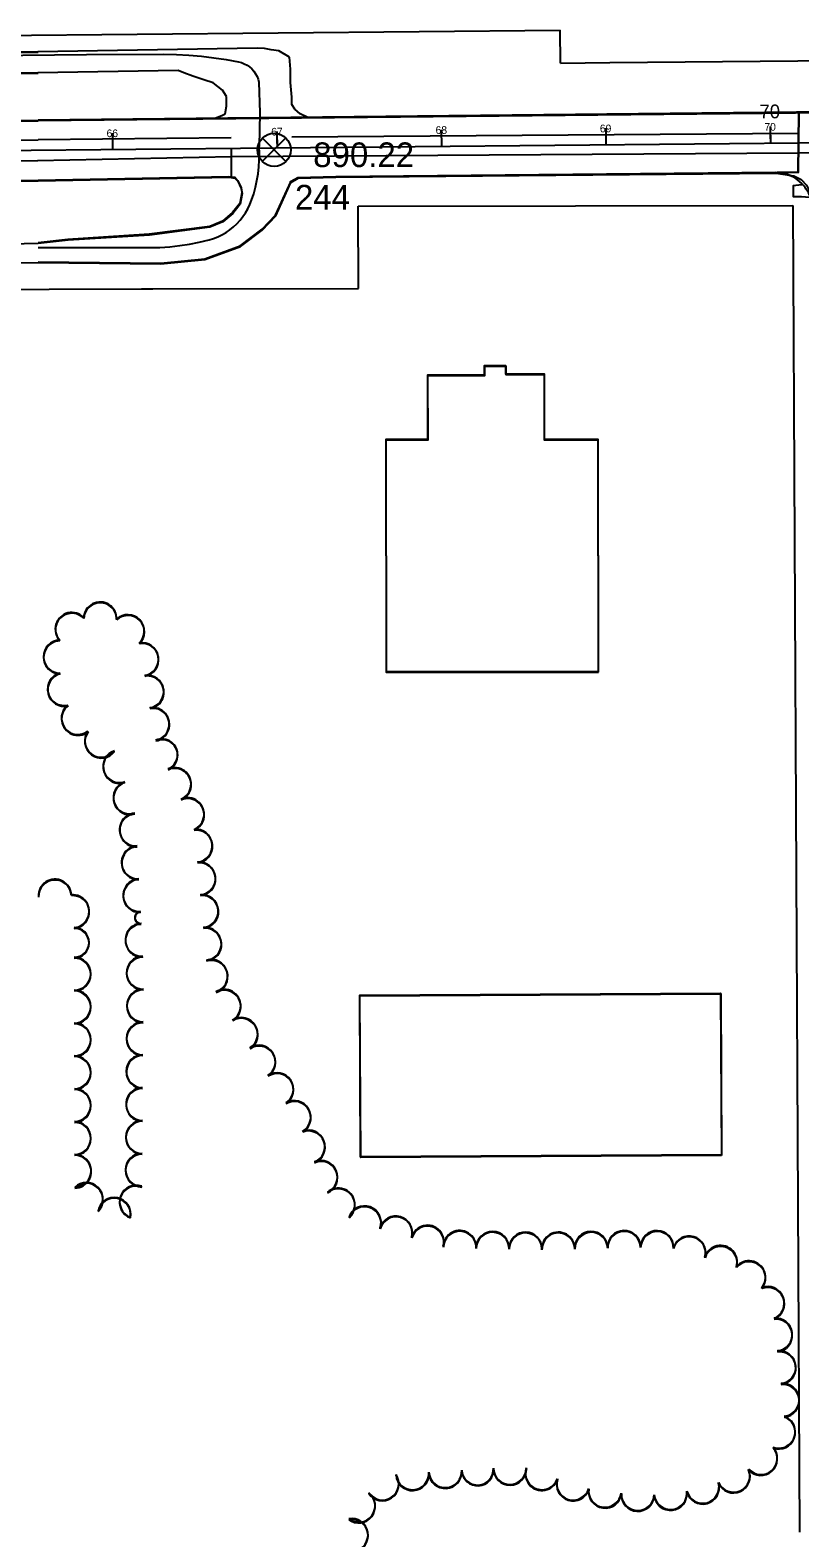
# Model space of a CAD drawing. Extents: x -25029 to 2274964, y -81170 to 687028.
# Drawn here: x 1748 to 2216, y -66164 to -65247 of the extents above; entities that cross this region are included whole.
import ezdxf

# ---------------------------------------------------------------- set-up
doc = ezdxf.new("R2010")
doc.units = 0
for name, color, linetype in [('81911BEA - GE_X_CL_20', 7, 'Continuous'), ('81911BEA - GE_X_CL_50', 7, 'Continuous'), ('81911BEA - RW_X_Fee_RW', 7, 'Continuous'), ('AP_X_Misc', 7, 'Continuous'), ('BLDG', 7, 'Continuous'), ('GE_X_CL_100', 7, 'Continuous'), ('GE_X_CL_2000', 7, 'Continuous'), ('PM_P_CL_Double_Solid', 7, 'Continuous'), ('PM_P_Lane_Line', 7, 'Continuous'), ('PM_P_Text', 7, 'Continuous'), ('PV_P_Curb_Ramp', 7, 'Continuous'), ('ROAD', 7, 'Continuous'), ('TI_VER', 7, 'Continuous'), ('TREES', 7, 'Continuous')]:
    doc.layers.add(name, color=color, linetype=linetype)

msp = doc.modelspace()

# ---------------------------------------------------------------- linework, layer by layer
at = {"layer": '81911BEA - GE_X_CL_20'}
msp.add_line((1602.95, -65321.22), (2242.92, -65314.93), dxfattribs=at)
at = {"layer": '81911BEA - GE_X_CL_50'}
for p, q in [((2098.54, -65316.35), (2098.49, -65311.35)), ((2198.53, -65315.37), (2198.48, -65310.37)), ((1798.55, -65319.3), (1798.5, -65314.3)), ((1898.54, -65318.32), (1898.5, -65313.32)), ((1998.54, -65317.33), (1998.49, -65312.33))]:
    msp.add_line(p, q, dxfattribs=at)
at = {"layer": '81911BEA - RW_X_Fee_RW'}
for p, q in [((1215.06, -65254.75), (2070.49, -65246.7)), ((2070.61, -65266.7), (2070.49, -65246.7)), ((2070.61, -65266.7), (2100.61, -65266.41)), ((1947.69, -65353.86), (2211.93, -65353.38)), ((1947.79, -65403.86), (1947.69, -65353.86))]:
    msp.add_line(p, q, dxfattribs=at)
for points in [[(2100.61, -65266.41), (2306.51, -65264.48), (2532.28, -65262.35)], [(2211.93, -65353.38), (2213.97, -65760.68), (2214.98, -65960.68), (2215.98, -66160.68)], [(1602.17, -65404.5), (1612.16, -65404.48), (1645.55, -65404.42), (1759.78, -65404.21), (1815.97, -65404.11), (1822.78, -65404.09), (1947.79, -65403.86)]]:
    msp.add_lwpolyline(points, dxfattribs=at)
at = {"layer": 'AP_X_Misc'}
for p, q in [((2215.32, -65333.27), (2215.62, -65296.66)), ((2201.64, -65333.17), (2215.32, -65333.27))]:
    msp.add_line(p, q, dxfattribs=at)
at = {"layer": 'BLDG'}
for points in [[(2093.72, -65636.81), (2093.51, -65495.72), (2060.93, -65495.77), (2060.88, -65456), (2037.52, -65456.04), (2037.51, -65450.92), (2024.35, -65450.94), (2024.36, -65456.61), (1989.78, -65456.66), (1989.83, -65495.66), (1964.44, -65495.7), (1964.65, -65636.99)], [(2093.81, -65637.28), (2093.62, -65496.19), (2061.04, -65496.24), (2060.99, -65456.47), (2037.63, -65456.5), (2037.62, -65451.38), (2024.46, -65451.4), (2024.47, -65457.07), (1989.89, -65457.12), (1989.94, -65496.12), (1964.55, -65496.16), (1964.74, -65637.45)], [(2168.6, -65931.09), (1949.18, -65932.26), (1948.66, -65833.82), (2168.08, -65832.65)], [(2168.66, -65931.57), (1949.24, -65932.71), (1948.73, -65834.27), (2168.15, -65833.13)]]:
    msp.add_lwpolyline(points, close=True, dxfattribs=at)
at = {"layer": 'GE_X_CL_100'}
for p, q in [((1798.55, -65319.3), (1798.45, -65309.3)), ((1898.54, -65318.32), (1898.45, -65308.32)), ((1998.54, -65317.33), (1998.44, -65307.33)), ((2098.54, -65316.35), (2098.44, -65306.35)), ((2198.53, -65315.37), (2198.43, -65305.37))]:
    msp.add_line(p, q, dxfattribs=at)
at = {"layer": 'GE_X_CL_2000'}
for points in [[(1724.01, -65262.22), (1782.43, -65261.43), (1829.54, -65261.3), (1837.15, -65261.51), (1844.75, -65261.94), (1852.32, -65262.6), (1859.89, -65263.49), (1867.41, -65264.59), (1874.89, -65265.93), (1876.7, -65266.4), (1878.43, -65267.09), (1880.07, -65267.96), (1881.6, -65269.03), (1882.99, -65270.27), (1884.24, -65271.66), (1885.3, -65273.18), (1886.18, -65274.82), (1886.87, -65276.56), (1887.35, -65278.36), (1887.46, -65284.57), (1887.61, -65290.82), (1887.8, -65297.08), (1887.48, -65317.44)], [(1753.15, -65378.99), (1756.18, -65378.97), (1781.42, -65378.99), (1821.04, -65379.04), (1827.09, -65378.88), (1833.14, -65378.47), (1839.16, -65377.8), (1845.14, -65376.88), (1851.08, -65375.69), (1856.96, -65374.26), (1859.67, -65373.43), (1862.31, -65372.4), (1864.86, -65371.17), (1867.31, -65369.76), (1869.65, -65368.17), (1871.87, -65366.4), (1873.94, -65364.47), (1875.86, -65362.39), (1877.62, -65360.17), (1879.21, -65357.82), (1880.61, -65355.37), (1881.83, -65352.81), (1882.85, -65350.17), (1884.14, -65346.22), (1885.23, -65342.21), (1886.13, -65338.15), (1886.81, -65334.04), (1887.29, -65329.91), (1887.56, -65325.75), (1887.63, -65321.59), (1887.48, -65317.44)]]:
    msp.add_lwpolyline(points, dxfattribs=at)
at = {"layer": 'PM_P_CL_Double_Solid'}
for points in [[(2215.52, -65309.64), (1907.35, -65311.87)], [(256.92, -65724.32), (448.47, -65628.69), (661.74, -65525.7), (752.85, -65485.26), (811.88, -65462.41), (867.74, -65442.21), (917.24, -65424.43), (971.65, -65408.46), (1030.78, -65391.34), (1090.01, -65376.04), (1149.88, -65362.87), (1235.75, -65345.81), (1319.13, -65333.75), (1448.68, -65322.35), (1545.32, -65315.63), (1632.57, -65314.74), (1717.94, -65313.63), (1753.03, -65313.47)], [(1870.48, -65312.25), (1753.1, -65313.47)]]:
    msp.add_lwpolyline(points, dxfattribs=at)
at = {"layer": 'PM_P_Lane_Line'}
msp.add_line((1870.6, -65323.64), (2215.41, -65321.27), dxfattribs=at)
for points in [[(246.2, -65743.72), (454.01, -65639.98), (667.02, -65537.11), (757.67, -65496.88), (816.29, -65474.19), (872, -65454.03), (921.14, -65436.39), (975.16, -65420.52), (1034.1, -65403.46), (1092.93, -65388.28), (1152.46, -65375.17), (1237.89, -65358.2), (1320.58, -65346.24), (1449.66, -65334.87), (1545.82, -65328.2), (1632.72, -65327.31), (1718.06, -65326.2), (1752.95, -65326.04)], [(1752.76, -65326.04), (1870.6, -65323.64)]]:
    msp.add_lwpolyline(points, dxfattribs=at)
at = {"layer": 'PM_P_Text'}
for p, q in [((2215.62, -65296.66), (2215.47, -65315.2)), ((1870.72, -65335.94), (1870.55, -65318.59)), ((2429.57, -65323.11), (2215.41, -65321.27))]:
    msp.add_line(p, q, dxfattribs=at)
msp.add_lwpolyline([(2220.41, -65296.61), (2215.62, -65296.66), (2215.32, -65333.27), (2202.84, -65333.17), (2203.17, -65333.4), (2207.55, -65334.05), (2211.98, -65335.65), (2214.5, -65337.51), (2217.45, -65340.3)], dxfattribs=at)
at = {"layer": 'PV_P_Curb_Ramp'}
msp.add_lwpolyline([(2217.63, -65340.48), (2217.2, -65340.9), (2212.17, -65341.42), (2212.2, -65347.92), (2217.2, -65347.9), (2222.07, -65348.38), (2222.54, -65348.19), (2222.64, -65348.15), (2222.47, -65347.68), (2222.19, -65347.1), (2221.84, -65346.4), (2221.43, -65345.58), (2220.9, -65344.76), (2220.38, -65343.95), (2219.91, -65343.21), (2219.4, -65342.51), (2218.84, -65341.7), (2218.24, -65341.08), (2217.84, -65340.68)], close=True, dxfattribs=at)
at = {"layer": 'ROAD'}
for p, q in [((1886.15, -65257.71), (1752.95, -65259.96)), ((1890.69, -65257.95), (1886.15, -65257.71)), ((1894.84, -65258.58), (1890.69, -65257.95)), ((1899.38, -65259.21), (1894.84, -65258.58)), ((1905.88, -65263.22), (1899.38, -65259.21)), ((1906.6, -65270.35), (1905.88, -65263.22)), ((1838.16, -65271.24), (1752.96, -65272.68)), ((1841.72, -65272.57), (1838.16, -65271.24)), ((1847.04, -65274.79), (1841.72, -65272.57)), ((1853.74, -65277.02), (1847.04, -65274.79)), ((1906.53, -65278.47), (1906.6, -65270.35)), ((1859.46, -65278.85), (1853.74, -65277.02)), ((1865.16, -65283.26), (1859.46, -65278.85)), ((1867.5, -65287.04), (1865.16, -65283.26)), ((1907.25, -65287.38), (1906.53, -65278.47)), ((1866.82, -65297.52), (1867.65, -65292.98)), ((1867.65, -65292.98), (1867.5, -65287.04)), ((1907.41, -65291.93), (1907.25, -65287.38)), ((1909.16, -65294.72), (1907.41, -65291.93)), ((1860.47, -65300.35), (1864.83, -65298.69)), ((1864.83, -65298.69), (1866.82, -65297.52)), ((1912.3, -65297.52), (1909.16, -65294.72)), ((1917.02, -65299.76), (1912.3, -65297.52)), ((2208.41, -65334.18), (2211.37, -65335.25)), ((2211.37, -65335.25), (2213.76, -65336.83)), ((2213.76, -65336.83), (2216.5, -65339.38))]:
    msp.add_line(p, q, dxfattribs=at)
for points in [[(1752.95, -65259.96), (1584.99, -65261.38), (1334.87, -65266.25), (1186.5, -65275.19), (1080.25, -65285.26), (975.89, -65295.62), (858.65, -65295.35), (741.52, -65294.74)], [(1753.09, -65260.39), (1585.13, -65261.79), (1335.01, -65266.63), (1186.64, -65275.55), (1080.38, -65285.61), (976.02, -65295.95), (858.78, -65295.67), (741.65, -65295.05)], [(1752.96, -65272.68), (1585.17, -65274.1), (1335.38, -65278.96), (1187.49, -65287.87), (1081.48, -65297.92), (976.5, -65308.34), (858.61, -65308.07), (740.72, -65307.46), (689.55, -65307.56), (689.61, -65295.02), (741.52, -65294.74)], [(1753.1, -65273.11), (1585.31, -65274.51), (1335.52, -65279.34), (1187.62, -65288.23), (1081.61, -65298.27), (976.63, -65308.67), (858.74, -65308.39), (740.85, -65307.77), (689.68, -65307.86), (689.74, -65295.32), (741.65, -65295.05)], [(2686.15, -65273.23), (2682.84, -65279.25), (2678.87, -65283.67), (2673.68, -65287.81), (2668.18, -65290.28), (2660.02, -65292.12), (2636.73, -65293.92), (2468.63, -65294.69), (2233.7, -65296.96), (1753.11, -65301.9)], [(251.56, -65713.58), (443.18, -65617.92), (656.69, -65514.81), (748.25, -65474.17), (807.68, -65451.17), (863.67, -65430.92), (913.52, -65413.01), (968.29, -65396.94), (1027.61, -65379.77), (1087.21, -65364.37), (1147.42, -65351.12), (1233.72, -65333.97), (1317.74, -65321.82), (1447.74, -65310.39), (1544.85, -65303.64), (1632.43, -65302.75), (1717.84, -65301.63), (1752.98, -65301.47)], [(251.64, -65713.83), (443.27, -65618.19), (656.8, -65515.11), (748.36, -65474.48), (807.79, -65451.48), (863.79, -65431.24), (913.64, -65413.34), (968.41, -65397.27), (1027.73, -65380.11), (1087.34, -65364.72), (1147.55, -65351.48), (1233.85, -65334.34), (1317.87, -65322.2), (1447.87, -65310.78), (1544.98, -65304.04), (1632.56, -65303.16), (1717.97, -65302.06), (1753.11, -65301.9)], [(2242.74, -65296.38), (2233.57, -65296.47), (1752.98, -65301.47)], [(251.56, -65754.45), (459.3, -65650.75), (672.07, -65548), (762.27, -65507.96), (820.5, -65485.42), (876.07, -65465.32), (924.86, -65447.8), (978.52, -65432.05), (1037.27, -65415.04), (1095.72, -65399.95), (1154.92, -65386.91), (1239.92, -65370.03), (1321.96, -65358.16), (1450.6, -65346.84), (1546.3, -65340.2), (1632.86, -65339.31), (1718.16, -65338.19), (1753, -65338.04)], [(251.64, -65754.7), (459.39, -65651.02), (672.17, -65548.3), (762.38, -65508.27), (820.61, -65485.74), (876.18, -65465.64), (924.98, -65448.13), (978.64, -65432.38), (1037.39, -65415.38), (1095.84, -65400.3), (1155.04, -65387.27), (1240.04, -65370.4), (1322.09, -65358.54), (1450.73, -65347.23), (1546.43, -65340.6), (1632.99, -65339.72), (1718.29, -65338.62), (1753.13, -65338.47)], [(1753, -65338.04), (1869.06, -65335.68), (1872.6, -65336.25), (1874.34, -65338.13), (1876.45, -65342.53), (1876.9, -65345.64), (1875.69, -65352.08), (1871.29, -65357.74), (1865.16, -65362.89), (1857.43, -65366.17), (1820.63, -65370.91), (1771.17, -65374.02), (1753.03, -65376.04)], [(1753.03, -65387.69), (1827.63, -65388.46), (1854.38, -65385.85), (1875.99, -65377.91), (1889.2, -65367.88), (1897.41, -65359.25), (1905.67, -65341.14), (1906.46, -65339.33), (1906.61, -65338.89), (1911.01, -65336.35), (1934.01, -65335.7), (2201.64, -65333.17), (2208.41, -65334.18)], [(1753.13, -65338.47), (1869.19, -65336.12), (1872.73, -65336.69), (1874.47, -65338.57), (1876.58, -65342.97), (1877.03, -65346.08), (1875.82, -65352.52), (1871.42, -65358.18), (1865.29, -65363.33), (1857.56, -65366.61), (1820.75, -65371.35), (1771.29, -65374.45), (1753.15, -65376.47)], [(1753.15, -65388.12), (1827.75, -65388.9), (1854.5, -65386.29), (1876.11, -65378.35), (1889.32, -65368.33), (1897.54, -65359.7), (1905.8, -65341.59), (1906.59, -65339.78), (1906.74, -65339.34), (1911.14, -65336.8), (1934.14, -65336.15), (2201.77, -65333.65), (2212.62, -65335.28), (2217.04, -65337.66), (2220.3, -65340.97), (2222.19, -65344.59), (2224.45, -65350.58), (2225.7, -65356.73), (2226.85, -65377.99), (2227.59, -65611.4), (2228.66, -65883.23), (2229.41, -66268.18)], [(1753.15, -65376.47), (1592.32, -65380.45), (1538.43, -65384.84), (1479.23, -65392.41), (1434.19, -65399.82), (1383.83, -65406.05), (1339.01, -65410.58), (1291.24, -65417.4), (1241.63, -65427.69), (1176.54, -65453.61), (1120.16, -65477.91), (984.25, -65536.93), (987.43, -65548.13), (1171.98, -65465.93), (1233.6, -65441.63), (1291.76, -65427.79), (1365.04, -65417.42), (1440.68, -65409.32), (1494.42, -65401.17), (1691.64, -65388.49), (1753.15, -65388.12)]]:
    msp.add_lwpolyline(points, dxfattribs=at)
at = {"layer": 'TI_VER'}
for p, q in [((1889.21, -65312.26), (1903.61, -65326.66)), ((1896.41, -65319.46), (1889.21, -65326.66)), ((1896.41, -65319.46), (1903.61, -65312.26))]:
    msp.add_line(p, q, dxfattribs=at)
msp.add_circle((1896.6, -65319.5), 10.1, dxfattribs=at)
at = {"layer": 'TREES'}
for centre, radius, start, end in [((1790.74, -65604.7), 10, 357.28398, 177.28398), ((1790.83, -65605.14), 10, 357.27698, 177.27698), ((1773.48, -65611.09), 10, 43.34404, 223.34405), ((1773.57, -65611.53), 10, 43.33704, 223.33705), ((1807.63, -65612.41), 10, 313.66957, 133.66957), ((1807.72, -65612.85), 10, 313.66257, 133.66257), ((1766.32, -65627.95), 10, 90.65089, 270.65089), ((1766.41, -65628.39), 10, 90.64389, 270.64389), ((1816.23, -65629.5), 10, 279.73205, 99.73205), ((1816.32, -65629.94), 10, 279.72505, 99.72505), ((1768.8, -65647.67), 10, 103.66927, 283.66927), ((1768.88, -65648.1), 10, 103.66227, 283.66227), ((1819.46, -65649.23), 10, 278.85858, 98.85858), ((1819.55, -65649.68), 10, 278.85158, 98.85158), ((1777.26, -65665.31), 10, 127.55571, 307.55571), ((1777.34, -65665.75), 10, 127.54871, 307.54871), ((1822.8, -65668.95), 10, 280.38182, 100.38182), ((1822.89, -65669.39), 10, 280.37482, 100.37482), ((1791.39, -65679.19), 10, 143.50309, 323.50309), ((1791.47, -65679.63), 10, 143.49609, 323.49609), ((1828.37, -65687.53), 9.52, 293.28326, 113.28326), ((1828.45, -65687.97), 9.52, 293.27626, 113.27626), ((1802.56, -65694.63), 10, 108.27121, 288.27121), ((1802.64, -65695.07), 10, 108.26421, 288.26421), ((1836.08, -65705.45), 10, 293.28326, 113.28326), ((1836.16, -65705.9), 10, 293.27626, 113.27626), ((1808.77, -65713.65), 10, 107.87345, 287.87345), ((1808.85, -65714.09), 10, 107.86645, 287.86645), ((1843.99, -65723.83), 10, 293.28326, 113.28326), ((1844.06, -65724.27), 10, 293.27626, 113.27626), ((1812.56, -65733.14), 10, 94.15127, 274.15127), ((1812.64, -65733.58), 10, 94.14427, 274.14427), ((1848.97, -65742.96), 10, 275.94162, 95.94162), ((1849.05, -65743.4), 10, 275.93462, 95.93462), ((1813.78, -65753.1), 10, 92.85789, 272.85789), ((1813.86, -65753.54), 10, 92.85089, 272.85089), ((1850.89, -65762.86), 10, 275.04065, 95.04065), ((1850.96, -65763.31), 10, 275.03365, 95.03365), ((1763.24, -65773.38), 10, 2.75799, 182.75799), ((1763.31, -65773.82), 10, 2.75099, 182.75099), ((1814.78, -65773.07), 10, 92.85789, 272.85789), ((1814.85, -65773.51), 10, 92.85089, 272.85089), ((1774.1, -65782.86), 10, 275.0189, 95.0189), ((1774.17, -65783.3), 10, 275.0119, 95.0119), ((1852.64, -65782.79), 10, 275.04065, 95.04065), ((1852.71, -65783.23), 10, 275.03365, 95.03365), ((1815.46, -65786.66), 3.61, 92.85788, 272.85788), ((1815.53, -65787.1), 3.61, 92.85088, 272.85088), ((1774.99, -65801.85), 9.02, 270.05556, 90.05556), ((1775.05, -65802.28), 9.02, 270.04856, 90.04856), ((1816.11, -65800.25), 10, 92.68333, 272.68333), ((1816.17, -65800.69), 10, 92.67633, 272.67633), ((1854.47, -65802.7), 10, 275.41987, 95.41988), ((1854.53, -65803.15), 10, 275.41287, 95.41287), ((1775.01, -65820.86), 10, 270.05556, 90.05556), ((1775.07, -65821.3), 10, 270.04856, 90.04856), ((1816.81, -65820.24), 10, 91.34951, 271.34951), ((1816.88, -65820.68), 10, 91.34251, 271.34251), ((1858.29, -65822.24), 10, 286.73039, 106.73039), ((1858.36, -65822.68), 10, 286.72339, 106.72339), ((1775.02, -65840.86), 10, 270.05556, 90.05556), ((1775.09, -65841.3), 10, 270.04856, 90.04856), ((1816.97, -65840.23), 10, 89.53433, 269.53433), ((1817.03, -65840.68), 10, 89.52733, 269.52733), ((1866.24, -65840.43), 10, 300.47477, 120.47477), ((1866.3, -65840.88), 10, 300.46777, 120.46777), ((1775.04, -65860.86), 10, 270.05556, 90.05556), ((1775.1, -65861.3), 10, 270.04856, 90.04856), ((1816.8, -65860.23), 10, 89.53433, 269.53433), ((1816.86, -65860.68), 10, 89.52733, 269.52733), ((1876.58, -65857.55), 10, 301.78451, 121.78451), ((1876.64, -65858), 10, 301.77751, 121.77751), ((1775.06, -65880.86), 10, 270.05556, 90.05556), ((1775.12, -65881.3), 10, 270.04856, 90.04856), ((1816.64, -65880.23), 10, 89.53433, 269.53433), ((1816.7, -65880.68), 10, 89.52733, 269.52733), ((1887.33, -65874.41), 10, 303.25379, 123.25379), ((1887.39, -65874.86), 10, 303.24679, 123.24679), ((1898.3, -65891.14), 10, 303.25379, 123.25379), ((1898.35, -65891.59), 10, 303.24679, 123.24679), ((1775.08, -65900.86), 10, 270.05556, 90.05556), ((1775.14, -65901.3), 10, 270.04856, 90.04856), ((1816.49, -65900.23), 10, 89.60314, 269.60314), ((1816.54, -65900.67), 10, 89.59614, 269.59614), ((1908.82, -65908.14), 10, 300.27412, 120.27412), ((1908.88, -65908.59), 10, 300.26712, 120.26712), ((1775.1, -65920.86), 10, 270.05556, 90.05556), ((1775.16, -65921.3), 10, 270.04856, 90.04856), ((1816.37, -65920.23), 10, 89.7309, 269.7309), ((1816.43, -65920.67), 10, 89.7239, 269.7239), ((1917.47, -65926.1), 10, 291.16686, 111.16686), ((1917.53, -65926.55), 10, 291.15986, 111.15986), ((1775.26, -65940.86), 10, 270.82865, 90.82865), ((1775.31, -65941.3), 10, 270.82165, 90.82165), ((1816.17, -65940.23), 10, 89.13243, 269.13243), ((1816.23, -65940.67), 10, 89.12543, 269.12543), ((1925.07, -65944.6), 10, 293.46343, 113.46343), ((1925.12, -65945.05), 10, 293.45642, 113.45642), ((1782.44, -65957.96), 10, 314.75973, 134.75973), ((1782.49, -65958.4), 10, 314.75272, 134.75272), ((1812.56, -65959.61), 10, 69.73021, 249.73021), ((1812.61, -65960.05), 10, 69.72321, 249.72321), ((1935.61, -65961.32), 10, 311.00316, 131.00316), ((1935.66, -65961.77), 10, 310.99616, 130.99616), ((1799.29, -65967.03), 10, 348.67299, 168.67299), ((1799.34, -65967.47), 10, 348.66599, 168.66599), ((1951.59, -65972.21), 10, 340.43401, 160.43401), ((1951.64, -65972.67), 10, 340.42701, 160.42701), ((1970.62, -65978.35), 10, 343.78209, 163.78209), ((1970.66, -65978.82), 10, 343.77509, 163.77509), ((1989.82, -65983.94), 10, 343.7821, 163.7821), ((1989.87, -65984.4), 10, 343.7751, 163.7751), ((2009.42, -65987.13), 10, 357.75174, 177.75174), ((2009.46, -65987.59), 10, 357.74474, 177.74474), ((2029.41, -65987.72), 10, 358.85678, 178.85678), ((2029.45, -65988.19), 10, 358.84978, 178.84978), ((2049.4, -65988.12), 10, 358.85678, 178.85678), ((2049.45, -65988.59), 10, 358.84978, 178.84978), ((2069.4, -65988.15), 10, 0.95581, 180.95581), ((2069.44, -65988.62), 10, 0.94881, 180.94881), ((2089.39, -65987.71), 10, 1.55682, 181.55682), ((2089.44, -65988.19), 10, 1.54982, 181.54982), ((2109.39, -65987.17), 10, 1.55682, 181.55682), ((2109.43, -65987.64), 10, 1.54982, 181.54982), ((2129.38, -65987.25), 10, 357.94287, 177.94287), ((2129.42, -65987.73), 10, 357.93587, 177.93587), ((2148.95, -65990.47), 10, 343.39637, 163.39637), ((2149, -65990.95), 10, 343.38937, 163.38937), ((2168.1, -65996.25), 10, 342.98544, 162.98544), ((2168.14, -65996.74), 10, 342.97844, 162.97844), ((2185.33, -66005.59), 10, 320.10203, 140.10203), ((2185.38, -66006.08), 10, 320.09503, 140.09503), ((2196.79, -66021.27), 10, 292.21936, 112.21936), ((2196.83, -66021.75), 10, 292.21236, 112.21236), ((2201.63, -66040.47), 10, 276.11416, 96.11416), ((2201.67, -66040.96), 10, 276.10716, 96.10716), ((2203.76, -66060.35), 10, 276.12178, 96.12178), ((2203.8, -66060.84), 10, 276.11478, 96.11478), ((2205.85, -66080.24), 10, 275.85916, 95.85916), ((2205.88, -66080.73), 10, 275.85216, 95.85216), ((2203.44, -66099.58), 10, 249.92896, 69.92896), ((2203.47, -66100.07), 10, 249.92196, 69.92196), ((2192.54, -66115.62), 10, 221.63944, 41.63944), ((2192.56, -66116.11), 10, 221.63244, 41.63244), ((1962.39, -66131.11), 10, 213.83707, 33.83707), ((1962.42, -66131.57), 10, 213.83007, 33.83007), ((1980.68, -66124.89), 10, 183.71762, 3.71762), ((1980.71, -66125.35), 10, 183.71062, 3.71062), ((2000.64, -66123.59), 10, 183.71762, 3.71762), ((2000.66, -66124.06), 10, 183.71062, 3.71062), ((2020.27, -66122.32), 9.68, 183.71762, 3.71762), ((2020.3, -66122.79), 9.68, 183.71062, 3.71062), ((2039.93, -66121.63), 10, 180.3661, 0.3661), ((2039.95, -66122.1), 10, 180.3591, 0.3591), ((2059.37, -66124.85), 10, 160.80732, 340.80732), ((2059.4, -66125.32), 10, 160.80032, 340.80032), ((2078.34, -66131.17), 10, 162.34047, 342.34047), ((2078.37, -66131.65), 10, 162.33347, 342.33347), ((2175.94, -66126.36), 10, 204.14813, 24.14812), ((2175.96, -66126.84), 10, 204.14113, 24.14112), ((1947.99, -66144.6), 10, 232.45452, 52.45452), ((1948.02, -66145.06), 10, 232.44752, 52.44752), ((2097.78, -66135.55), 10, 172.28076, 352.28076), ((2097.81, -66136.02), 10, 172.27376, 352.27376), ((2117.67, -66137.45), 10, 176.78019, 356.78019), ((2117.7, -66137.93), 10, 176.77319, 356.77319), ((2137.59, -66136.89), 10, 186.47935, 6.47935), ((2137.62, -66137.37), 10, 186.47235, 6.47235), ((2157.17, -66133.1), 10, 195.39864, 15.39864), ((2157.2, -66133.59), 10, 195.39164, 15.39164), ((1943.66, -66162.38), 10, 280.12172, 100.12172), ((1943.68, -66162.84), 10, 280.11472, 100.11472)]:
    msp.add_arc(centre, radius, start, end, dxfattribs=at)

# ---------------------------------------------------------------- texts
at = {"layer": '81911BEA - GE_X_CL_50'}
for s, p in [('66', (1794.69, -65311.84)), ('67', (1894.82, -65310.85)), ('68', (1994.78, -65309.87)), ('69', (2094.69, -65308.89)), ('70', (2194.73, -65307.91))]:
    msp.add_text(s, height=4.68, rotation=0.56277, dxfattribs=at).set_placement(p)
at = {"layer": 'GE_X_CL_100'}
msp.add_text('70', height=8.4, rotation=0.56277, dxfattribs=at).set_placement((2191.76, -65300.44))
at = {"layer": 'TI_VER'}
for s, p in [('890.22', (1920.34, -65330.02)), ('244', (1909.24, -65355.84))]:
    msp.add_text(s, height=15, dxfattribs=at).set_placement(p)

doc.saveas('drawing.dxf')
